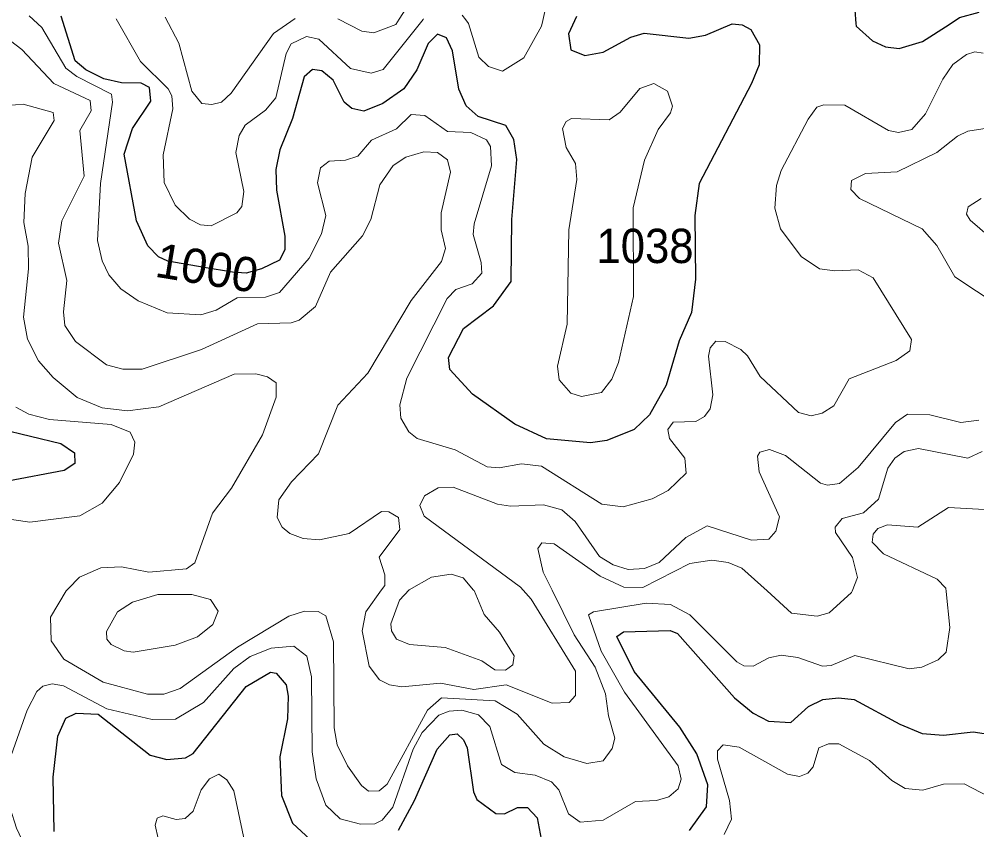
# Model space of a CAD drawing. Extents: x 473.9 to 500, y 7733.1 to 7760.8.
# Drawn here: x 480.462 to 482.693, y 7756.121 to 7758.01 of the extents above; entities that cross this region are included whole.
import ezdxf
from ezdxf.enums import TextEntityAlignment as Align

# ---------------------------------------------------------------- set-up
doc = ezdxf.new("R2010")
doc.units = 0
doc.header["$LTSCALE"] = 0.032
doc.layers.add('1', color=7, linetype='Continuous', lineweight=25)
doc.layers.add('2', color=7, linetype='Continuous', lineweight=13)
doc.layers.add('21', color=7, linetype='Continuous')
doc.layers.add('61', color=7, linetype='Continuous')

msp = doc.modelspace()

# ---------------------------------------------------------------- linework, layer by layer
at = {"layer": '1'}
for points in [[(482.7265, 7758.4212), (482.688, 7758.3985), (482.6745, 7758.3785), (482.6451, 7758.238), (482.6055, 7758.1599), (482.5764, 7758.1279), (482.5129, 7758.0977), (482.4521, 7758.0821), (482.4194, 7758.0595), (482.4087, 7758.0313), (482.4116, 7758.0003), (482.4122, 7757.9941), (482.45, 7757.9595), (482.4807, 7757.9462), (482.5119, 7757.9418), (482.5664, 7757.9581), (482.6285, 7757.9983), (482.6527, 7758.014), (482.6988, 7758.0267)], [(481.0269, 7757.4283), (480.9906, 7757.4188), (480.9593, 7757.4205), (480.8933, 7757.4319), (480.808, 7757.4466), (480.7866, 7757.4567), (480.7619, 7757.4819), (480.7356, 7757.5405), (480.7066, 7757.6958), (480.7261, 7757.7556), (480.7689, 7757.8196), (480.7657, 7757.8513), (480.7462, 7757.8616), (480.7004, 7757.8621), (480.6594, 7757.8711), (480.6174, 7757.8922), (480.5928, 7757.913), (480.56, 7758.0172)], [(481.7608, 7758.0164), (481.7561, 7758.0063), (481.7421, 7757.9763), (481.7473, 7757.9388), (481.78, 7757.9255), (481.8228, 7757.9338), (481.8874, 7757.9685), (481.9183, 7757.9775), (482.0225, 7757.966), (482.0608, 7757.9733), (482.123, 7757.9994), (482.1465, 7757.997), (482.1669, 7757.9859), (482.1866, 7757.9502), (482.1858, 7757.9042)], [(482.1858, 7757.9042), (482.1684, 7757.8601), (482.0461, 7757.6274), (482.0364, 7757.5531), (482.0379, 7757.4045), (482.0288, 7757.3266), (481.9998, 7757.2609), (481.9698, 7757.1572), (481.9309, 7757.0887), (481.8949, 7757.0541), (481.8314, 7757.0288), (481.7935, 7757.0234), (481.6909, 7757.0324), (481.6171, 7757.0669), (481.5184, 7757.1361), (481.4653, 7757.1942), (481.4626, 7757.2221), (481.4974, 7757.2898), (481.5675, 7757.3424), (481.6085, 7757.3992), (481.6102, 7757.5433), (481.6215, 7757.6835), (481.6145, 7757.7296), (481.5955, 7757.7623), (481.5314, 7757.7833), (481.5034, 7757.8086), (481.4865, 7757.8476), (481.4714, 7757.9363), (481.4576, 7757.9667), (481.4369, 7757.9754), (481.4147, 7757.9537), (481.3884, 7757.8921), (481.3584, 7757.8483), (481.3089, 7757.8142), (481.2647, 7757.7957), (481.2373, 7757.8025), (481.2194, 7757.8168), (481.1937, 7757.8683), (481.167, 7757.8902), (481.1455, 7757.893), (481.1257, 7757.8757), (481.0988, 7757.7792), (481.069, 7757.7055), (481.0596, 7757.6598), (481.0612, 7757.6121), (481.0813, 7757.5045), (481.0811, 7757.4729), (481.0689, 7757.4489), (481.0269, 7757.4283)], [(480.4166, 7757.0554), (480.5591, 7757.0215), (480.5908, 7756.9994), (480.592, 7756.9753), (480.567, 7756.9585), (480.4359, 7756.9335)], [(481.8952, 7756.49), (481.8543, 7756.5717), (481.8697, 7756.5826), (481.9785, 7756.5861), (481.996, 7756.5785), (482.1284, 7756.4286), (482.1718, 7756.393), (482.2077, 7756.3747), (482.2598, 7756.3715), (482.3014, 7756.4086), (482.3341, 7756.4252), (482.3711, 7756.4291), (482.4071, 7756.4252), (482.5139, 7756.3672), (482.5656, 7756.3459), (482.6159, 7756.3416), (482.685, 7756.3494), (482.7203, 7756.3444)], [(480.5433, 7756.1174), (480.5409, 7756.244), (480.5519, 7756.3393), (480.5705, 7756.3813), (480.5949, 7756.3934), (480.6464, 7756.3906), (480.767, 7756.2953), (480.8064, 7756.2853), (480.8497, 7756.2888), (480.8672, 7756.2991), (480.9908, 7756.4555), (481.0473, 7756.4884), (481.0606, 7756.4864), (481.0839, 7756.4591), (481.0891, 7756.4326), (481.0875, 7756.3801), (481.0691, 7756.2916), (481.0735, 7756.2011), (481.0992, 7756.1368), (481.1402, 7756.0987)], [(482.0234, 7756.1197), (482.0634, 7756.1752), (482.0667, 7756.2263), (482.0408, 7756.2985), (482.0013, 7756.3603), (481.8952, 7756.49)], [(481.3455, 7756.1208), (481.3831, 7756.1898), (481.4357, 7756.3093), (481.4652, 7756.3429), (481.4824, 7756.3453), (481.4975, 7756.3309), (481.5057, 7756.312), (481.5203, 7756.2097), (481.5286, 7756.1917), (481.5728, 7756.159), (481.593, 7756.1586), (481.623, 7756.1732), (481.6463, 7756.173), (481.6688, 7756.1495), (481.6848, 7756.0624)]]:
    msp.add_lwpolyline(points, dxfattribs=at)
at = {"layer": '2'}
for points in [[(481.4942, 7758.0194), (481.5026, 7758.0086), (481.509, 7758.0005), (481.5333, 7757.922), (481.5552, 7757.9), (481.588, 7757.8894), (481.6375, 7757.9206), (481.6793, 7757.9942), (481.6821, 7758.007), (481.7124, 7758.1436)], [(481.2043, 7758.0114), (481.2602, 7757.9822), (481.2887, 7757.9783), (481.3392, 7757.9977), (481.3472, 7758.01), (481.3762, 7758.0547)], [(481.1841, 7757.6793), (481.1637, 7757.6637), (481.1569, 7757.629), (481.1761, 7757.5529), (481.1663, 7757.5105), (481.1377, 7757.4533), (481.0686, 7757.3734), (481.0356, 7757.3627), (480.9702, 7757.3606), (480.9213, 7757.3326), (480.8849, 7757.3217), (480.8067, 7757.3263), (480.7392, 7757.3542), (480.699, 7757.3816), (480.6708, 7757.4146), (480.6555, 7757.4473), (480.6446, 7757.4945), (480.6511, 7757.6275), (480.6792, 7757.8167), (480.6768, 7757.8359), (480.5966, 7757.8768), (480.5707, 7757.8965), (480.5147, 7757.9909), (480.4852, 7758.0179)], [(480.6879, 7758.0114), (480.7447, 7757.9117), (480.8093, 7757.8483), (480.8173, 7757.8316), (480.8198, 7757.8011), (480.7972, 7757.6945), (480.7995, 7757.6294), (480.8255, 7757.5771), (480.8585, 7757.5446), (480.8844, 7757.5309), (480.909, 7757.5291), (480.9688, 7757.5594), (480.9807, 7757.574), (480.9854, 7757.6084), (480.967, 7757.6998), (480.9745, 7757.739), (480.9888, 7757.7636), (481.0357, 7757.7981), (481.0597, 7757.8272), (481.0842, 7757.9303), (481.0954, 7757.9526), (481.1311, 7757.9703), (481.1598, 7757.9641), (481.2336, 7757.8957), (481.2822, 7757.8848), (481.3098, 7757.8933), (481.4029, 7758.0095), (481.4041, 7758.011)], [(480.802, 7758.015), (480.8338, 7757.9541), (480.8641, 7757.8426), (480.8873, 7757.8141), (480.9108, 7757.8112), (480.9336, 7757.8173), (480.9559, 7757.8377), (481.0543, 7757.9773), (481.1053, 7758.0123)], [(481.4435, 7756.4629), (481.3535, 7756.4542), (481.3249, 7756.4589), (481.3013, 7756.4709), (481.2776, 7756.5028), (481.2611, 7756.5849), (481.2693, 7756.6295), (481.3061, 7756.6806), (481.3136, 7756.691), (481.3137, 7756.7151), (481.3008, 7756.7563), (481.3491, 7756.8212), (481.3454, 7756.8494), (481.3234, 7756.8626), (481.3063, 7756.8629), (481.2307, 7756.8119), (481.162, 7756.7974), (481.1235, 7756.8001), (481.0925, 7756.8119), (481.0744, 7756.8262), (481.0628, 7756.8493), (481.0669, 7756.8906), (481.0965, 7756.9324), (481.1591, 7756.9976), (481.2045, 7757.1106), (481.2747, 7757.1852), (481.375, 7757.3551), (481.4459, 7757.4457), (481.4551, 7757.4757), (481.4452, 7757.5197), (481.4452, 7757.5593), (481.467, 7757.6537), (481.4603, 7757.6827), (481.4365, 7757.6993), (481.4049, 7757.7012), (481.3626, 7757.6891), (481.3336, 7757.6697), (481.302, 7757.6242), (481.281, 7757.5438), (481.2617, 7757.5052), (481.1873, 7757.4205), (481.1521, 7757.3407), (481.1143, 7757.3086), (481.0955, 7757.3024), (481.017, 7757.3005), (480.8867, 7757.2409), (480.7482, 7757.195), (480.7032, 7757.1948), (480.6658, 7757.2046), (480.593, 7757.259), (480.5681, 7757.2967), (480.565, 7757.3284), (480.5729, 7757.4012), (480.5538, 7757.4886), (480.5614, 7757.5401), (480.6137, 7757.6446), (480.6036, 7757.7513), (480.6297, 7757.7968), (480.6273, 7757.8209), (480.5427, 7757.8605), (480.4684, 7757.9399), (480.4415, 7757.9598)], [(482.7079, 7757.9313), (482.6887, 7757.9342), (482.6692, 7757.928), (482.6371, 7757.9044), (482.6137, 7757.8708), (482.5738, 7757.7899), (482.5416, 7757.7534), (482.5105, 7757.7462), (482.4876, 7757.7512), (482.3858, 7757.8102), (482.3371, 7757.8111), (482.3206, 7757.8051), (482.2999, 7757.7771), (482.2377, 7757.6574), (482.2265, 7757.6229), (482.2227, 7757.5696), (482.2359, 7757.5217), (482.2838, 7757.457), (482.3268, 7757.4289), (482.3621, 7757.4238), (482.4169, 7757.4265), (482.4515, 7757.4072), (482.5409, 7757.2637), (482.5368, 7757.2371), (482.5052, 7757.2151), (482.3956, 7757.1723), (482.36, 7757.109), (482.3332, 7757.0921), (482.307, 7757.0861), (482.2776, 7757.0937), (482.1881, 7757.1775), (482.1593, 7757.2259), (482.1437, 7757.2409), (482.1065, 7757.2591), (482.0849, 7757.2602), (482.0721, 7757.2445), (482.0677, 7757.2248), (482.0781, 7757.1349), (482.0719, 7757.1026), (482.0586, 7757.0842), (482.0389, 7757.0728), (481.9859, 7757.0712), (481.9732, 7757.0538), (481.9774, 7757.0332), (482.0131, 7756.9873), (482.0161, 7756.9527), (481.9741, 7756.9119), (481.9371, 7756.8929), (481.8695, 7756.8736), (481.8194, 7756.8801), (481.6786, 7756.9686), (481.6321, 7756.9743), (481.5807, 7756.9648), (481.5524, 7756.9675), (481.478, 7757.0067), (481.3893, 7757.0333), (481.37, 7757.0486), (481.3511, 7757.0807), (481.3489, 7757.1117), (481.3654, 7757.1735), (481.4592, 7757.3591), (481.4797, 7757.3802), (481.5178, 7757.3938), (481.54, 7757.4186), (481.5386, 7757.443), (481.5194, 7757.5084), (481.5218, 7757.5333), (481.5628, 7757.6687), (481.5601, 7757.7137), (481.5505, 7757.729), (481.5142, 7757.7466), (481.4601, 7757.7488), (481.4068, 7757.7861), (481.3753, 7757.7884), (481.3408, 7757.7548), (481.2825, 7757.7285), (481.2508, 7757.691), (481.2221, 7757.6818), (481.1841, 7757.6793)], [(480.3994, 7757.8064), (480.4716, 7757.8122), (480.5413, 7757.7931), (480.5434, 7757.7746), (480.4921, 7757.6885), (480.4756, 7757.6043), (480.4725, 7757.5368), (480.4829, 7757.4811), (480.4838, 7757.4285), (480.472, 7757.3156), (480.4815, 7757.2646), (480.5074, 7757.2143), (480.5409, 7757.1753), (480.5974, 7757.1288), (480.655, 7757.1046), (480.7141, 7757.0974), (480.7873, 7757.1072), (480.9626, 7757.1831), (481.0131, 7757.1839), (481.0409, 7757.1769), (481.0611, 7757.1628), (481.0606, 7757.1295), (481.0291, 7757.0416), (480.9568, 7756.9177), (480.9128, 7756.8589), (480.8709, 7756.7433), (480.8521, 7756.7298), (480.7643, 7756.7219), (480.7006, 7756.7338), (480.6524, 7756.7314), (480.6026, 7756.7098), (480.5758, 7756.6829), (480.5713, 7756.6783), (480.5351, 7756.6171), (480.5369, 7756.5619), (480.5658, 7756.5193), (480.6577, 7756.4657), (480.7606, 7756.437), (480.7992, 7756.4377), (480.8372, 7756.4504), (480.971, 7756.5471), (481.0902, 7756.6194), (481.1267, 7756.6309), (481.1587, 7756.6301), (481.1765, 7756.6202), (481.1946, 7756.5597), (481.1962, 7756.3592), (481.2029, 7756.3195), (481.2268, 7756.2706), (481.2593, 7756.2247), (481.2756, 7756.2115), (481.3004, 7756.2125), (481.3197, 7756.2277), (481.4133, 7756.3998), (481.4463, 7756.4291), (481.5712, 7756.422), (481.6224, 7756.3904), (481.6845, 7756.3211), (481.7319, 7756.2911), (481.7843, 7756.276), (481.8223, 7756.2818), (481.8433, 7756.3109), (481.8497, 7756.3351), (481.8348, 7756.3871), (481.8284, 7756.438), (481.8042, 7756.5002), (481.7547, 7756.5753), (481.7037, 7756.6794), (481.683, 7756.7216), (481.6707, 7756.7766), (481.6801, 7756.7904), (481.7081, 7756.7876), (481.8154, 7756.7123), (481.8707, 7756.6866), (481.9149, 7756.6857), (482.0245, 7756.7415), (482.0761, 7756.7499), (482.114, 7756.7442), (482.1461, 7756.7311), (482.2045, 7756.6779), (482.2616, 7756.6258), (482.3215, 7756.619), (482.3491, 7756.6267), (482.4015, 7756.6743), (482.4027, 7756.6773), (482.4151, 7756.7092), (482.4039, 7756.7559), (482.3637, 7756.8144), (482.3628, 7756.8263), (482.3798, 7756.847), (482.4295, 7756.8602), (482.4645, 7756.8919), (482.486, 7756.9644), (482.5025, 7756.9877), (482.5238, 7757.0026)], [(482.7669, 7757.7639), (482.6726, 7757.7491), (482.648, 7757.7375), (482.6001, 7757.6994), (482.5074, 7757.6546), (482.4335, 7757.6504), (482.4013, 7757.6347), (482.3996, 7757.6138), (482.4202, 7757.5921), (482.566, 7757.522), (482.6001, 7757.4826), (482.6418, 7757.41), (482.7426, 7757.3429)], [(482.745, 7757.4837), (482.6775, 7757.5422), (482.6691, 7757.5559), (482.6728, 7757.5732), (482.7036, 7757.5925)], [(480.385, 7756.8533), (480.4867, 7756.8385), (480.603, 7756.8532), (480.6556, 7756.8822), (480.6954, 7756.9307), (480.7282, 7756.9966), (480.7313, 7757.0249), (480.7209, 7757.0482), (480.6765, 7757.0658), (480.5324, 7757.0771), (480.4848, 7757.09), (480.4539, 7757.1061)], [(482.6977, 7757.0761), (482.656, 7757.0708), (482.5841, 7757.0885), (482.5319, 7757.0902), (482.5039, 7757.0703), (482.4166, 7756.9655), (482.373, 7756.9281), (482.345, 7756.9244), (482.3289, 7756.9287), (482.2475, 7756.9933), (482.2099, 7757.0079), (482.188, 7757.0017), (482.1819, 7756.9917), (482.1861, 7756.9553), (482.2332, 7756.8507), (482.225, 7756.817), (482.2089, 7756.7986), (482.168, 7756.7962), (482.0648, 7756.8295), (482.0155, 7756.8022), (481.9533, 7756.7446), (481.9188, 7756.7303), (481.8808, 7756.7276), (481.8456, 7756.7385), (481.8143, 7756.7581), (481.7573, 7756.84), (481.7264, 7756.8673), (481.6836, 7756.8786), (481.6064, 7756.8754), (481.5765, 7756.8799), (481.4729, 7756.9194), (481.4382, 7756.918), (481.406, 7756.8995), (481.3957, 7756.8769), (481.4053, 7756.8519), (481.6302, 7756.6864), (481.6362, 7756.6796), (481.6552, 7756.6584), (481.758, 7756.491), (481.7585, 7756.4342), (481.7432, 7756.418), (481.704, 7756.4164), (481.5968, 7756.4589), (481.5213, 7756.4485), (481.4435, 7756.4629)], [(482.5238, 7757.0026), (482.5573, 7757.0096), (482.672, 7756.987), (482.706, 7757.003)], [(482.739, 7756.8658), (482.6269, 7756.8725), (482.5558, 7756.8262), (482.4849, 7756.8317), (482.4629, 7756.8233), (482.4515, 7756.8099), (482.4497, 7756.7918), (482.4759, 7756.7645), (482.6007, 7756.7057), (482.6213, 7756.6847), (482.6221, 7756.6766), (482.6304, 7756.5924), (482.6215, 7756.5356), (482.6031, 7756.5173), (482.5648, 7756.5006), (482.5353, 7756.4968), (482.4088, 7756.5272), (482.3536, 7756.5042), (482.3336, 7756.5024), (482.2764, 7756.5226), (482.2372, 7756.5279), (482.2085, 7756.5219), (482.1724, 7756.5027), (482.1503, 7756.5032), (482.1341, 7756.5124), (482.0248, 7756.6219), (481.9795, 7756.6464), (481.9227, 7756.6495), (481.8004, 7756.6294), (481.7882, 7756.6225), (481.818, 7756.5373), (481.8722, 7756.4424), (481.9975, 7756.2707), (482.004, 7756.2394), (481.9974, 7756.2171), (481.9755, 7756.1979), (481.9468, 7756.1896), (481.898, 7756.1871), (481.8228, 7756.1439), (481.7688, 7756.1393), (481.7418, 7756.1585), (481.7195, 7756.2146), (481.7026, 7756.2329), (481.6644, 7756.2487), (481.6167, 7756.2549), (481.586, 7756.2738), (481.5587, 7756.3624), (481.5322, 7756.3889), (481.4934, 7756.4001), (481.4637, 7756.3978), (481.44, 7756.3886), (481.4006, 7756.3479), (481.3801, 7756.3094), (481.3324, 7756.1738), (481.3076, 7756.1434), (481.291, 7756.1356), (481.2569, 7756.1342), (481.2101, 7756.1465)], [(481.2101, 7756.1465), (481.1761, 7756.1791), (481.1539, 7756.2398), (481.1447, 7756.303), (481.1431, 7756.4777), (481.1319, 7756.5259), (481.102, 7756.5493), (481.0489, 7756.5449), (481.0003, 7756.5253), (480.9622, 7756.4975), (480.8914, 7756.4181), (480.8265, 7756.3793), (480.7719, 7756.3784), (480.6664, 7756.4033), (480.5655, 7756.4571), (480.539, 7756.4614), (480.5168, 7756.4563), (480.5032, 7756.4437), (480.4808, 7756.4), (480.4431, 7756.2944), (480.4372, 7756.2257), (480.4408, 7756.1716), (480.4554, 7756.1249), (480.5157, 7755.998)], [(482.9094, 7756.0763), (482.8777, 7756.1288), (482.8344, 7756.1619), (482.7411, 7756.188), (482.664, 7756.2282), (482.6152, 7756.2275), (482.5675, 7756.2139), (482.5261, 7756.2172), (482.495, 7756.2359), (482.4431, 7756.2828), (482.3714, 7756.3217), (482.3475, 7756.3217), (482.3255, 7756.3124), (482.3119, 7756.2677), (482.2993, 7756.2536), (482.2801, 7756.2452), (482.2518, 7756.2507), (482.1393, 7756.314), (482.1024, 7756.3197), (482.0888, 7756.305), (482.0887, 7756.2857), (482.1166, 7756.1893), (482.1215, 7756.1458), (482.1045, 7756.11)], [(480.9869, 7756.0945), (480.9621, 7756.212), (480.9462, 7756.2377), (480.927, 7756.2506), (480.9058, 7756.2402), (480.8857, 7756.2146), (480.8671, 7756.1651), (480.8488, 7756.1474), (480.8275, 7756.1451), (480.797, 7756.1542), (480.7836, 7756.1481), (480.7789, 7756.132), (480.7856, 7756.1014)]]:
    msp.add_lwpolyline(points, dxfattribs=at)
for points in [[(481.8929, 7757.5709), (481.9189, 7757.6821), (481.9508, 7757.753), (481.9799, 7757.7921), (481.9842, 7757.8074), (481.9729, 7757.8423), (481.9405, 7757.8605), (481.9077, 7757.8487), (481.8622, 7757.794), (481.8365, 7757.7759), (481.7489, 7757.7792), (481.7366, 7757.7719), (481.7281, 7757.7552), (481.7366, 7757.7111), (481.7578, 7757.6739), (481.7614, 7757.6367), (481.7429, 7757.5191), (481.7388, 7757.2999), (481.7161, 7757.202), (481.7203, 7757.1699), (481.7473, 7757.1387), (481.7719, 7757.131), (481.8186, 7757.1406), (481.8425, 7757.1713), (481.8587, 7757.2103), (481.893, 7757.3642)], [(481.5402, 7756.5153), (481.4544, 7756.5462), (481.3711, 7756.5529), (481.3415, 7756.5658), (481.3291, 7756.5853), (481.328, 7756.6015), (481.3485, 7756.6563), (481.3709, 7756.6804), (481.371, 7756.6804), (481.4227, 7756.7097), (481.4687, 7756.7171), (481.4967, 7756.7084), (481.5208, 7756.68), (481.5217, 7756.6789), (481.5456, 7756.6229), (481.5808, 7756.5816), (481.6156, 7756.527), (481.612, 7756.5059), (481.5952, 7756.4932), (481.57, 7756.4941)], [(480.8776, 7756.571), (480.9134, 7756.5994), (480.9257, 7756.6309), (480.9074, 7756.6582), (480.864, 7756.6695), (480.7848, 7756.6694), (480.7262, 7756.6519), (480.6909, 7756.6291), (480.6655, 7756.5838), (480.6663, 7756.5657), (480.6767, 7756.5534), (480.7063, 7756.538), (480.7278, 7756.5354), (480.8254, 7756.5514)]]:
    msp.add_lwpolyline(points, close=True, dxfattribs=at)

# ---------------------------------------------------------------- texts
at = {"layer": '21', "width": 0.95}
msp.add_text('1038', height=0.08, dxfattribs=at).set_placement((481.8071, 7757.442))
at = {"layer": '61'}
msp.add_text('1000', height=0.08, rotation=350.714, dxfattribs=at).set_placement((480.8933, 7757.3914), align=Align.CENTER)

doc.saveas('drawing.dxf')
